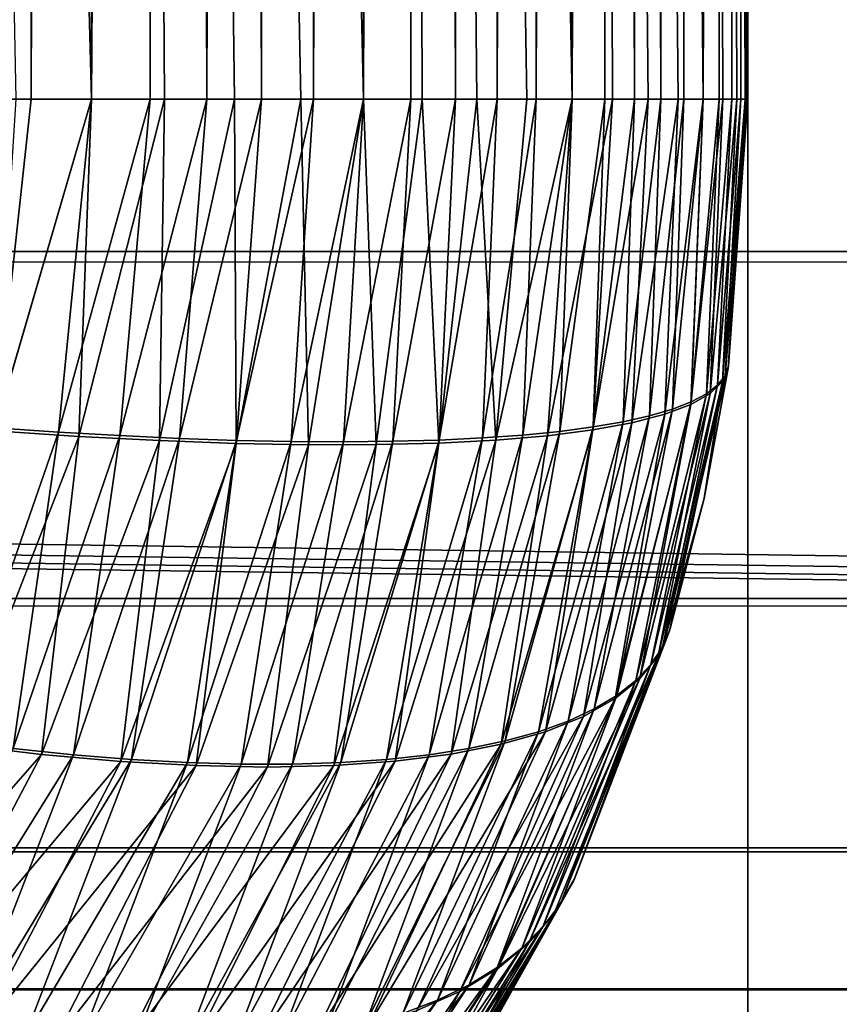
# Model space of a CAD drawing. Header units: inches. Extents: x -17.4 to 17.4, y -0.1 to 14.
# Tile 292 of 327: x 15.3059 to 15.3246, y 0.0838 to 0.1063. Entities that reach past the tile are written whole.
import ezdxf

# ---------------------------------------------------------------- set-up
doc = ezdxf.new("R2010")
doc.units = ezdxf.units.IN
doc.header["$LTSCALE"] = 65.185185
doc.header["$MEASUREMENT"] = 0
for name, color, linetype in [('1', 7, 'CONTINUOUS'), ('144', 7, 'CONTINUOUS'), ('152', 7, 'CONTINUOUS'), ('153', 7, 'CONTINUOUS'), ('156', 7, 'CONTINUOUS'), ('158', 7, 'CONTINUOUS'), ('160', 7, 'CONTINUOUS'), ('190', 7, 'CONTINUOUS'), ('195', 7, 'CONTINUOUS'), ('202', 7, 'CONTINUOUS'), ('205', 7, 'CONTINUOUS'), ('343', 7, 'CONTINUOUS'), ('348', 7, 'CONTINUOUS'), ('350', 7, 'CONTINUOUS'), ('6', 7, 'CONTINUOUS')]:
    doc.layers.add(name, color=color, linetype=linetype)

msp = doc.modelspace()

# ---------------------------------------------------------------- linework, layer by layer
at = {"layer": '1', "color": 7, "linetype": 'CONTINUOUS'}
for points in [[(-16.2925, 0.08353, 13.17265), (-16.2925, 0.22331, 10.505486), (16.2925, 0.22331, 10.505486), (-16.2925, 0.08353, 13.17265)], [(16.2925, 0.08353, 13.17265), (-16.2925, 0.08353, 13.17265), (16.2925, 0.22331, 10.505486), (16.2925, 0.08353, 13.17265)]]:
    msp.add_3dface(points, dxfattribs=at)
at = {"layer": '144', "color": 7, "linetype": 'CONTINUOUS'}
for points in [[(15.3225, 0.4905, 1.3435), (15.3225, 0.3625, 1.3435), (15.3225, 0.1045, 0.936), (15.3225, 0.4905, 1.3435)], [(15.3225, 0.4905, 0.936), (15.3225, 0.4905, 1.3435), (15.3225, 0.1045, 0.936), (15.3225, 0.4905, 0.936)], [(15.3225, 0.3625, 1.3435), (15.3225, 0.3625, 9.464836), (15.3225, 0.1045, 0.936), (15.3225, 0.3625, 1.3435)], [(15.3225, 0.1045, 0.936), (15.3225, 0.3625, 9.464836), (15.3225, 0.1045, 9.464836), (15.3225, 0.1045, 0.936)]]:
    msp.add_3dface(points, dxfattribs=at)
at = {"layer": '152', "color": 7, "linetype": 'CONTINUOUS'}
for points in [[(15.3075, 0.3625, 9.490817), (15.300265, 0.3625, 9.493814), (15.3075, 0.1045, 9.490817), (15.3075, 0.3625, 9.490817)], [(15.3075, 0.1045, 9.490817), (15.300265, 0.3625, 9.493814), (15.305769, 0.1045, 9.491742), (15.3075, 0.1045, 9.490817)], [(15.313713, 0.3625, 9.486049), (15.3075, 0.3625, 9.490817), (15.313713, 0.1045, 9.486049), (15.313713, 0.3625, 9.486049)], [(15.313713, 0.1045, 9.486049), (15.3075, 0.3625, 9.490817), (15.31228, 0.1045, 9.487391), (15.313713, 0.1045, 9.486049)], [(15.31228, 0.1045, 9.487391), (15.3075, 0.3625, 9.490817), (15.310763, 0.1045, 9.488637), (15.31228, 0.1045, 9.487391)], [(15.310763, 0.1045, 9.488637), (15.3075, 0.3625, 9.490817), (15.309167, 0.1045, 9.48978), (15.310763, 0.1045, 9.488637)], [(15.309167, 0.1045, 9.48978), (15.3075, 0.3625, 9.490817), (15.3075, 0.1045, 9.490817), (15.309167, 0.1045, 9.48978)], [(15.318481, 0.3625, 9.479836), (15.313713, 0.3625, 9.486049), (15.318481, 0.1045, 9.479836), (15.318481, 0.3625, 9.479836)], [(15.318481, 0.1045, 9.479836), (15.313713, 0.3625, 9.486049), (15.317444, 0.1045, 9.481503), (15.318481, 0.1045, 9.479836)], [(15.317444, 0.1045, 9.481503), (15.313713, 0.3625, 9.486049), (15.316301, 0.1045, 9.483099), (15.317444, 0.1045, 9.481503)], [(15.316301, 0.1045, 9.483099), (15.313713, 0.3625, 9.486049), (15.315055, 0.1045, 9.484616), (15.316301, 0.1045, 9.483099)], [(15.315055, 0.1045, 9.484616), (15.313713, 0.3625, 9.486049), (15.313713, 0.1045, 9.486049), (15.315055, 0.1045, 9.484616)], [(15.321478, 0.3625, 9.472601), (15.318481, 0.3625, 9.479836), (15.321478, 0.1045, 9.4726), (15.321478, 0.3625, 9.472601)], [(15.321478, 0.1045, 9.4726), (15.318481, 0.3625, 9.479836), (15.320908, 0.1045, 9.474479), (15.321478, 0.1045, 9.4726)], [(15.320908, 0.1045, 9.474479), (15.318481, 0.3625, 9.479836), (15.320216, 0.1045, 9.476316), (15.320908, 0.1045, 9.474479)], [(15.320216, 0.1045, 9.476316), (15.318481, 0.3625, 9.479836), (15.319406, 0.1045, 9.478105), (15.320216, 0.1045, 9.476316)], [(15.319406, 0.1045, 9.478105), (15.318481, 0.3625, 9.479836), (15.318481, 0.1045, 9.479836), (15.319406, 0.1045, 9.478105)], [(15.3225, 0.1045, 9.464836), (15.3225, 0.3625, 9.464836), (15.321478, 0.3625, 9.472601), (15.3225, 0.1045, 9.464836)], [(15.3225, 0.1045, 9.464836), (15.321478, 0.3625, 9.472601), (15.322436, 0.1045, 9.466798), (15.3225, 0.1045, 9.464836)], [(15.322436, 0.1045, 9.466798), (15.321478, 0.3625, 9.472601), (15.322243, 0.1045, 9.468752), (15.322436, 0.1045, 9.466798)], [(15.322243, 0.1045, 9.468752), (15.321478, 0.3625, 9.472601), (15.321924, 0.1045, 9.470689), (15.322243, 0.1045, 9.468752)], [(15.321924, 0.1045, 9.470689), (15.321478, 0.3625, 9.472601), (15.321478, 0.1045, 9.4726), (15.321924, 0.1045, 9.470689)]]:
    msp.add_3dface(points, dxfattribs=at)
at = {"layer": '153', "color": 7, "linetype": 'CONTINUOUS'}
for points in [[(15.3225, 0.1045, 0.936), (15.3225, 0.1045, 9.464836), (15.322048, 0.098355, 9.464707), (15.3225, 0.1045, 0.936)], [(15.322056, 0.09841, 0.936127), (15.3225, 0.1045, 0.936), (15.322048, 0.098355, 9.464707), (15.322056, 0.09841, 0.936127)], [(15.321497, 0.095377, 0.936287), (15.322056, 0.09841, 0.936127), (15.321498, 0.095381, 9.46455), (15.321497, 0.095377, 0.936287)], [(15.321498, 0.095381, 9.46455), (15.322056, 0.09841, 0.936127), (15.322048, 0.098355, 9.464707), (15.321498, 0.095381, 9.46455)], [(15.320705, 0.092351, 9.464323), (15.321497, 0.095377, 0.936287), (15.321498, 0.095381, 9.46455), (15.320705, 0.092351, 9.464323)], [(15.320721, 0.092404, 0.936508), (15.321497, 0.095377, 0.936287), (15.320705, 0.092351, 9.464323), (15.320721, 0.092404, 0.936508)], [(15.31851, 0.086632, 9.463696), (15.318533, 0.086682, 0.937133), (15.320705, 0.092351, 9.464323), (15.31851, 0.086632, 9.463696)], [(15.318533, 0.086682, 0.937133), (15.320721, 0.092404, 0.936508), (15.320705, 0.092351, 9.464323), (15.318533, 0.086682, 0.937133)], [(15.31553, 0.081328, 9.462845), (15.31556, 0.081374, 0.937983), (15.31851, 0.086632, 9.463696), (15.31553, 0.081328, 9.462845)], [(15.31556, 0.081374, 0.937983), (15.318533, 0.086682, 0.937133), (15.31851, 0.086632, 9.463696), (15.31556, 0.081374, 0.937983)]]:
    msp.add_3dface(points, dxfattribs=at)
at = {"layer": '156', "color": 7, "linetype": 'CONTINUOUS'}
for points in [[(15.30612, 0.1045, 0.90927), (15.304702, 0.1045, 0.908594), (15.305769, 0.4905, 0.909094), (15.30612, 0.1045, 0.90927)], [(15.3075, 0.4905, 0.910019), (15.30612, 0.1045, 0.90927), (15.305769, 0.4905, 0.909094), (15.3075, 0.4905, 0.910019)], [(15.3075, 0.1045, 0.910019), (15.30612, 0.1045, 0.90927), (15.3075, 0.4905, 0.910019), (15.3075, 0.1045, 0.910019)], [(15.308839, 0.1045, 0.91084), (15.3075, 0.1045, 0.910019), (15.309167, 0.4905, 0.911056), (15.308839, 0.1045, 0.91084)], [(15.309167, 0.4905, 0.911056), (15.3075, 0.1045, 0.910019), (15.3075, 0.4905, 0.910019), (15.309167, 0.4905, 0.911056)], [(15.310134, 0.1045, 0.91173), (15.308839, 0.1045, 0.91084), (15.309167, 0.4905, 0.911056), (15.310134, 0.1045, 0.91173)], [(15.310763, 0.4905, 0.912199), (15.310134, 0.1045, 0.91173), (15.309167, 0.4905, 0.911056), (15.310763, 0.4905, 0.912199)], [(15.31138, 0.1045, 0.912686), (15.310134, 0.1045, 0.91173), (15.310763, 0.4905, 0.912199), (15.31138, 0.1045, 0.912686)], [(15.31228, 0.4905, 0.913445), (15.31138, 0.1045, 0.912686), (15.310763, 0.4905, 0.912199), (15.31228, 0.4905, 0.913445)], [(15.312574, 0.1045, 0.913706), (15.31138, 0.1045, 0.912686), (15.31228, 0.4905, 0.913445), (15.312574, 0.1045, 0.913706)], [(15.313713, 0.4905, 0.914787), (15.312574, 0.1045, 0.913706), (15.31228, 0.4905, 0.913445), (15.313713, 0.4905, 0.914787)], [(15.313713, 0.1045, 0.914787), (15.312574, 0.1045, 0.913706), (15.313713, 0.4905, 0.914787), (15.313713, 0.1045, 0.914787)], [(15.314794, 0.1045, 0.915926), (15.313713, 0.1045, 0.914787), (15.315055, 0.4905, 0.91622), (15.314794, 0.1045, 0.915926)], [(15.315055, 0.4905, 0.91622), (15.313713, 0.1045, 0.914787), (15.313713, 0.4905, 0.914787), (15.315055, 0.4905, 0.91622)], [(15.315814, 0.1045, 0.91712), (15.314794, 0.1045, 0.915926), (15.315055, 0.4905, 0.91622), (15.315814, 0.1045, 0.91712)], [(15.316301, 0.4905, 0.917737), (15.315814, 0.1045, 0.91712), (15.315055, 0.4905, 0.91622), (15.316301, 0.4905, 0.917737)], [(15.316771, 0.1045, 0.918366), (15.315814, 0.1045, 0.91712), (15.316301, 0.4905, 0.917737), (15.316771, 0.1045, 0.918366)], [(15.317444, 0.4905, 0.919333), (15.316771, 0.1045, 0.918366), (15.316301, 0.4905, 0.917737), (15.317444, 0.4905, 0.919333)], [(15.31766, 0.1045, 0.919661), (15.316771, 0.1045, 0.918366), (15.317444, 0.4905, 0.919333), (15.31766, 0.1045, 0.919661)], [(15.318481, 0.4905, 0.921), (15.31766, 0.1045, 0.919661), (15.317444, 0.4905, 0.919333), (15.318481, 0.4905, 0.921)], [(15.318481, 0.1045, 0.921), (15.31766, 0.1045, 0.919661), (15.318481, 0.4905, 0.921), (15.318481, 0.1045, 0.921)], [(15.31923, 0.1045, 0.92238), (15.318481, 0.1045, 0.921), (15.319406, 0.4905, 0.922731), (15.31923, 0.1045, 0.92238)], [(15.319406, 0.4905, 0.922731), (15.318481, 0.1045, 0.921), (15.318481, 0.4905, 0.921), (15.319406, 0.4905, 0.922731)], [(15.319906, 0.1045, 0.923798), (15.31923, 0.1045, 0.92238), (15.319406, 0.4905, 0.922731), (15.319906, 0.1045, 0.923798)], [(15.320216, 0.4905, 0.92452), (15.319906, 0.1045, 0.923798), (15.319406, 0.4905, 0.922731), (15.320216, 0.4905, 0.92452)], [(15.320507, 0.1045, 0.925249), (15.319906, 0.1045, 0.923798), (15.320216, 0.4905, 0.92452), (15.320507, 0.1045, 0.925249)], [(15.320908, 0.4905, 0.926357), (15.320507, 0.1045, 0.925249), (15.320216, 0.4905, 0.92452), (15.320908, 0.4905, 0.926357)], [(15.321032, 0.1045, 0.92673), (15.320507, 0.1045, 0.925249), (15.320908, 0.4905, 0.926357), (15.321032, 0.1045, 0.92673)], [(15.321478, 0.4905, 0.928235), (15.321032, 0.1045, 0.92673), (15.320908, 0.4905, 0.926357), (15.321478, 0.4905, 0.928235)], [(15.321478, 0.1045, 0.928235), (15.321032, 0.1045, 0.92673), (15.321478, 0.4905, 0.928235), (15.321478, 0.1045, 0.928235)], [(15.321844, 0.1045, 0.929763), (15.321478, 0.1045, 0.928235), (15.321924, 0.4905, 0.930147), (15.321844, 0.1045, 0.929763)], [(15.321924, 0.4905, 0.930147), (15.321478, 0.1045, 0.928235), (15.321478, 0.4905, 0.928235), (15.321924, 0.4905, 0.930147)], [(15.322131, 0.1045, 0.931307), (15.321844, 0.1045, 0.929763), (15.321924, 0.4905, 0.930147), (15.322131, 0.1045, 0.931307)], [(15.322243, 0.4905, 0.932084), (15.322131, 0.1045, 0.931307), (15.321924, 0.4905, 0.930147), (15.322243, 0.4905, 0.932084)], [(15.322336, 0.1045, 0.932864), (15.322131, 0.1045, 0.931307), (15.322243, 0.4905, 0.932084), (15.322336, 0.1045, 0.932864)], [(15.322436, 0.4905, 0.934038), (15.322336, 0.1045, 0.932864), (15.322243, 0.4905, 0.932084), (15.322436, 0.4905, 0.934038)], [(15.322459, 0.1045, 0.93443), (15.322336, 0.1045, 0.932864), (15.322436, 0.4905, 0.934038), (15.322459, 0.1045, 0.93443)], [(15.3225, 0.4905, 0.936), (15.322459, 0.1045, 0.93443), (15.322436, 0.4905, 0.934038), (15.3225, 0.4905, 0.936)], [(15.3225, 0.4905, 0.936), (15.3225, 0.1045, 0.936), (15.322459, 0.1045, 0.93443), (15.3225, 0.4905, 0.936)]]:
    msp.add_3dface(points, dxfattribs=at)
at = {"layer": '158', "color": 7, "linetype": 'CONTINUOUS'}
for points in [[(15.304702, 0.1045, 0.908594), (15.30612, 0.1045, 0.90927), (15.305292, 0.096989, 0.909673), (15.304702, 0.1045, 0.908594)], [(15.30612, 0.1045, 0.90927), (15.3075, 0.1045, 0.910019), (15.305292, 0.096989, 0.909673), (15.30612, 0.1045, 0.90927)], [(15.3075, 0.1045, 0.910019), (15.306741, 0.096891, 0.910454), (15.305292, 0.096989, 0.909673), (15.3075, 0.1045, 0.910019)], [(15.3075, 0.1045, 0.910019), (15.308839, 0.1045, 0.91084), (15.306741, 0.096891, 0.910454), (15.3075, 0.1045, 0.910019)], [(15.308839, 0.1045, 0.91084), (15.308147, 0.096811, 0.911312), (15.306741, 0.096891, 0.910454), (15.308839, 0.1045, 0.91084)], [(15.308839, 0.1045, 0.91084), (15.310134, 0.1045, 0.91173), (15.308147, 0.096811, 0.911312), (15.308839, 0.1045, 0.91084)], [(15.310134, 0.1045, 0.91173), (15.309505, 0.096748, 0.912245), (15.308147, 0.096811, 0.911312), (15.310134, 0.1045, 0.91173)], [(15.310134, 0.1045, 0.91173), (15.31138, 0.1045, 0.912686), (15.309505, 0.096748, 0.912245), (15.310134, 0.1045, 0.91173)], [(15.31138, 0.1045, 0.912686), (15.310812, 0.096704, 0.91325), (15.309505, 0.096748, 0.912245), (15.31138, 0.1045, 0.912686)], [(15.31138, 0.1045, 0.912686), (15.312574, 0.1045, 0.913706), (15.310812, 0.096704, 0.91325), (15.31138, 0.1045, 0.912686)], [(15.312574, 0.1045, 0.913706), (15.312063, 0.096678, 0.914325), (15.310812, 0.096704, 0.91325), (15.312574, 0.1045, 0.913706)], [(15.312574, 0.1045, 0.913706), (15.313713, 0.1045, 0.914787), (15.312063, 0.096678, 0.914325), (15.312574, 0.1045, 0.913706)], [(15.313713, 0.1045, 0.914787), (15.313254, 0.096671, 0.915465), (15.312063, 0.096678, 0.914325), (15.313713, 0.1045, 0.914787)], [(15.313713, 0.1045, 0.914787), (15.314794, 0.1045, 0.915926), (15.313254, 0.096671, 0.915465), (15.313713, 0.1045, 0.914787)], [(15.314794, 0.1045, 0.915926), (15.314382, 0.096682, 0.916668), (15.313254, 0.096671, 0.915465), (15.314794, 0.1045, 0.915926)], [(15.314794, 0.1045, 0.915926), (15.315814, 0.1045, 0.91712), (15.314382, 0.096682, 0.916668), (15.314794, 0.1045, 0.915926)], [(15.315814, 0.1045, 0.91712), (15.315444, 0.096711, 0.91793), (15.314382, 0.096682, 0.916668), (15.315814, 0.1045, 0.91712)], [(15.315814, 0.1045, 0.91712), (15.316771, 0.1045, 0.918366), (15.315444, 0.096711, 0.91793), (15.315814, 0.1045, 0.91712)], [(15.316771, 0.1045, 0.918366), (15.316436, 0.096759, 0.919246), (15.315444, 0.096711, 0.91793), (15.316771, 0.1045, 0.918366)], [(15.316771, 0.1045, 0.918366), (15.31766, 0.1045, 0.919661), (15.316436, 0.096759, 0.919246), (15.316771, 0.1045, 0.918366)], [(15.31766, 0.1045, 0.919661), (15.317355, 0.096824, 0.920614), (15.316436, 0.096759, 0.919246), (15.31766, 0.1045, 0.919661)], [(15.31766, 0.1045, 0.919661), (15.318481, 0.1045, 0.921), (15.317355, 0.096824, 0.920614), (15.31766, 0.1045, 0.919661)], [(15.318481, 0.1045, 0.921), (15.318199, 0.096908, 0.922028), (15.317355, 0.096824, 0.920614), (15.318481, 0.1045, 0.921)], [(15.318481, 0.1045, 0.921), (15.31923, 0.1045, 0.92238), (15.318199, 0.096908, 0.922028), (15.318481, 0.1045, 0.921)], [(15.31923, 0.1045, 0.92238), (15.318965, 0.097009, 0.923485), (15.318199, 0.096908, 0.922028), (15.31923, 0.1045, 0.92238)], [(15.31923, 0.1045, 0.92238), (15.319906, 0.1045, 0.923798), (15.318965, 0.097009, 0.923485), (15.31923, 0.1045, 0.92238)], [(15.319906, 0.1045, 0.923798), (15.31965, 0.097128, 0.924981), (15.318965, 0.097009, 0.923485), (15.319906, 0.1045, 0.923798)], [(15.319906, 0.1045, 0.923798), (15.320507, 0.1045, 0.925249), (15.31965, 0.097128, 0.924981), (15.319906, 0.1045, 0.923798)], [(15.320507, 0.1045, 0.925249), (15.320253, 0.097264, 0.92651), (15.31965, 0.097128, 0.924981), (15.320507, 0.1045, 0.925249)], [(15.320507, 0.1045, 0.925249), (15.321032, 0.1045, 0.92673), (15.320253, 0.097264, 0.92651), (15.320507, 0.1045, 0.925249)], [(15.321032, 0.1045, 0.92673), (15.320772, 0.097416, 0.928068), (15.320253, 0.097264, 0.92651), (15.321032, 0.1045, 0.92673)], [(15.321032, 0.1045, 0.92673), (15.321478, 0.1045, 0.928235), (15.320772, 0.097416, 0.928068), (15.321032, 0.1045, 0.92673)], [(15.321478, 0.1045, 0.928235), (15.321205, 0.097585, 0.92965), (15.320772, 0.097416, 0.928068), (15.321478, 0.1045, 0.928235)], [(15.321478, 0.1045, 0.928235), (15.321844, 0.1045, 0.929763), (15.321205, 0.097585, 0.92965), (15.321478, 0.1045, 0.928235)], [(15.321844, 0.1045, 0.929763), (15.321551, 0.097769, 0.931252), (15.321205, 0.097585, 0.92965), (15.321844, 0.1045, 0.929763)], [(15.321844, 0.1045, 0.929763), (15.322131, 0.1045, 0.931307), (15.321551, 0.097769, 0.931252), (15.321844, 0.1045, 0.929763)], [(15.322131, 0.1045, 0.931307), (15.321808, 0.097968, 0.932869), (15.321551, 0.097769, 0.931252), (15.322131, 0.1045, 0.931307)], [(15.322131, 0.1045, 0.931307), (15.322336, 0.1045, 0.932864), (15.321808, 0.097968, 0.932869), (15.322131, 0.1045, 0.931307)], [(15.322336, 0.1045, 0.932864), (15.321977, 0.098182, 0.934495), (15.321808, 0.097968, 0.932869), (15.322336, 0.1045, 0.932864)], [(15.3225, 0.1045, 0.936), (15.322056, 0.09841, 0.936127), (15.321977, 0.098182, 0.934495), (15.3225, 0.1045, 0.936)], [(15.322459, 0.1045, 0.93443), (15.3225, 0.1045, 0.936), (15.321977, 0.098182, 0.934495), (15.322459, 0.1045, 0.93443)], [(15.322336, 0.1045, 0.932864), (15.322459, 0.1045, 0.93443), (15.321977, 0.098182, 0.934495), (15.322336, 0.1045, 0.932864)], [(15.322056, 0.09841, 0.936127), (15.321497, 0.095377, 0.936287), (15.320545, 0.091978, 0.934921), (15.322056, 0.09841, 0.936127)], [(15.322056, 0.09841, 0.936127), (15.320545, 0.091978, 0.934921), (15.321977, 0.098182, 0.934495), (15.322056, 0.09841, 0.936127)], [(15.321977, 0.098182, 0.934495), (15.320545, 0.091978, 0.934921), (15.321808, 0.097968, 0.932869), (15.321977, 0.098182, 0.934495)], [(15.320545, 0.091978, 0.934921), (15.320283, 0.09158, 0.933338), (15.321808, 0.097968, 0.932869), (15.320545, 0.091978, 0.934921)], [(15.321808, 0.097968, 0.932869), (15.320283, 0.09158, 0.933338), (15.321551, 0.097769, 0.931252), (15.321808, 0.097968, 0.932869)], [(15.320283, 0.09158, 0.933338), (15.319935, 0.091212, 0.931765), (15.321551, 0.097769, 0.931252), (15.320283, 0.09158, 0.933338)], [(15.321551, 0.097769, 0.931252), (15.319935, 0.091212, 0.931765), (15.321205, 0.097585, 0.92965), (15.321551, 0.097769, 0.931252)], [(15.319935, 0.091212, 0.931765), (15.319502, 0.090873, 0.930206), (15.321205, 0.097585, 0.92965), (15.319935, 0.091212, 0.931765)], [(15.321205, 0.097585, 0.92965), (15.319502, 0.090873, 0.930206), (15.320772, 0.097416, 0.928068), (15.321205, 0.097585, 0.92965)], [(15.318986, 0.090565, 0.928666), (15.318388, 0.090289, 0.927151), (15.320253, 0.097264, 0.92651), (15.318986, 0.090565, 0.928666)], [(15.320253, 0.097264, 0.92651), (15.318388, 0.090289, 0.927151), (15.31965, 0.097128, 0.924981), (15.320253, 0.097264, 0.92651)], [(15.319502, 0.090873, 0.930206), (15.318986, 0.090565, 0.928666), (15.320772, 0.097416, 0.928068), (15.319502, 0.090873, 0.930206)], [(15.320772, 0.097416, 0.928068), (15.318986, 0.090565, 0.928666), (15.320253, 0.097264, 0.92651), (15.320772, 0.097416, 0.928068)], [(15.306741, 0.096891, 0.910454), (15.304292, 0.089836, 0.911547), (15.305292, 0.096989, 0.909673), (15.306741, 0.096891, 0.910454)], [(15.31771, 0.090046, 0.925663), (15.316953, 0.089836, 0.924209), (15.318965, 0.097009, 0.923485), (15.31771, 0.090046, 0.925663)], [(15.318965, 0.097009, 0.923485), (15.316953, 0.089836, 0.924209), (15.318199, 0.096908, 0.922028), (15.318965, 0.097009, 0.923485)], [(15.318388, 0.090289, 0.927151), (15.31771, 0.090046, 0.925663), (15.31965, 0.097128, 0.924981), (15.318388, 0.090289, 0.927151)], [(15.31965, 0.097128, 0.924981), (15.31771, 0.090046, 0.925663), (15.318965, 0.097009, 0.923485), (15.31965, 0.097128, 0.924981)], [(15.305709, 0.08966, 0.912379), (15.304292, 0.089836, 0.911547), (15.306741, 0.096891, 0.910454), (15.305709, 0.08966, 0.912379)], [(15.308147, 0.096811, 0.911312), (15.305709, 0.08966, 0.912379), (15.306741, 0.096891, 0.910454), (15.308147, 0.096811, 0.911312)], [(15.307085, 0.089518, 0.913284), (15.305709, 0.08966, 0.912379), (15.308147, 0.096811, 0.911312), (15.307085, 0.089518, 0.913284)], [(15.309505, 0.096748, 0.912245), (15.307085, 0.089518, 0.913284), (15.308147, 0.096811, 0.911312), (15.309505, 0.096748, 0.912245)], [(15.315216, 0.089518, 0.921416), (15.31424, 0.089412, 0.920086), (15.316436, 0.096759, 0.919246), (15.315216, 0.089518, 0.921416)], [(15.316436, 0.096759, 0.919246), (15.31424, 0.089412, 0.920086), (15.315444, 0.096711, 0.91793), (15.316436, 0.096759, 0.919246)], [(15.316121, 0.08966, 0.922791), (15.315216, 0.089518, 0.921416), (15.317355, 0.096824, 0.920614), (15.316121, 0.08966, 0.922791)], [(15.317355, 0.096824, 0.920614), (15.315216, 0.089518, 0.921416), (15.316436, 0.096759, 0.919246), (15.317355, 0.096824, 0.920614)], [(15.316953, 0.089836, 0.924209), (15.316121, 0.08966, 0.922791), (15.318199, 0.096908, 0.922028), (15.316953, 0.089836, 0.924209)], [(15.318199, 0.096908, 0.922028), (15.316121, 0.08966, 0.922791), (15.317355, 0.096824, 0.920614), (15.318199, 0.096908, 0.922028)], [(15.308414, 0.089412, 0.91426), (15.307085, 0.089518, 0.913284), (15.309505, 0.096748, 0.912245), (15.308414, 0.089412, 0.91426)], [(15.310812, 0.096704, 0.91325), (15.308414, 0.089412, 0.91426), (15.309505, 0.096748, 0.912245), (15.310812, 0.096704, 0.91325)], [(15.309694, 0.089341, 0.915304), (15.308414, 0.089412, 0.91426), (15.310812, 0.096704, 0.91325), (15.309694, 0.089341, 0.915304)], [(15.312063, 0.096678, 0.914325), (15.309694, 0.089341, 0.915304), (15.310812, 0.096704, 0.91325), (15.312063, 0.096678, 0.914325)], [(15.31092, 0.089305, 0.916411), (15.309694, 0.089341, 0.915304), (15.312063, 0.096678, 0.914325), (15.31092, 0.089305, 0.916411)], [(15.313254, 0.096671, 0.915465), (15.31092, 0.089305, 0.916411), (15.312063, 0.096678, 0.914325), (15.313254, 0.096671, 0.915465)], [(15.312089, 0.089305, 0.91758), (15.31092, 0.089305, 0.916411), (15.313254, 0.096671, 0.915465), (15.312089, 0.089305, 0.91758)], [(15.313197, 0.089341, 0.918806), (15.312089, 0.089305, 0.91758), (15.314382, 0.096682, 0.916668), (15.313197, 0.089341, 0.918806)], [(15.314382, 0.096682, 0.916668), (15.312089, 0.089305, 0.91758), (15.313254, 0.096671, 0.915465), (15.314382, 0.096682, 0.916668)], [(15.31424, 0.089412, 0.920086), (15.313197, 0.089341, 0.918806), (15.315444, 0.096711, 0.91793), (15.31424, 0.089412, 0.920086)], [(15.315444, 0.096711, 0.91793), (15.313197, 0.089341, 0.918806), (15.314382, 0.096682, 0.916668), (15.315444, 0.096711, 0.91793)], [(15.321497, 0.095377, 0.936287), (15.320721, 0.092404, 0.936508), (15.320545, 0.091978, 0.934921), (15.321497, 0.095377, 0.936287)], [(15.320721, 0.092404, 0.936508), (15.318533, 0.086682, 0.937133), (15.318215, 0.086112, 0.935599), (15.320721, 0.092404, 0.936508)], [(15.320721, 0.092404, 0.936508), (15.318215, 0.086112, 0.935599), (15.320545, 0.091978, 0.934921), (15.320721, 0.092404, 0.936508)], [(15.320545, 0.091978, 0.934921), (15.318215, 0.086112, 0.935599), (15.320283, 0.09158, 0.933338), (15.320545, 0.091978, 0.934921)], [(15.318215, 0.086112, 0.935599), (15.317814, 0.085583, 0.934069), (15.320283, 0.09158, 0.933338), (15.318215, 0.086112, 0.935599)], [(15.320283, 0.09158, 0.933338), (15.317814, 0.085583, 0.934069), (15.319935, 0.091212, 0.931765), (15.320283, 0.09158, 0.933338)], [(15.317814, 0.085583, 0.934069), (15.317331, 0.085097, 0.932549), (15.319935, 0.091212, 0.931765), (15.317814, 0.085583, 0.934069)], [(15.319935, 0.091212, 0.931765), (15.317331, 0.085097, 0.932549), (15.319502, 0.090873, 0.930206), (15.319935, 0.091212, 0.931765)], [(15.317331, 0.085097, 0.932549), (15.316768, 0.084655, 0.931043), (15.319502, 0.090873, 0.930206), (15.317331, 0.085097, 0.932549)], [(15.319502, 0.090873, 0.930206), (15.316768, 0.084655, 0.931043), (15.318986, 0.090565, 0.928666), (15.319502, 0.090873, 0.930206)], [(15.316768, 0.084655, 0.931043), (15.316126, 0.084259, 0.929556), (15.318986, 0.090565, 0.928666), (15.316768, 0.084655, 0.931043)], [(15.318986, 0.090565, 0.928666), (15.316126, 0.084259, 0.929556), (15.318388, 0.090289, 0.927151), (15.318986, 0.090565, 0.928666)], [(15.316126, 0.084259, 0.929556), (15.315408, 0.083909, 0.928092), (15.318388, 0.090289, 0.927151), (15.316126, 0.084259, 0.929556)], [(15.318388, 0.090289, 0.927151), (15.315408, 0.083909, 0.928092), (15.31771, 0.090046, 0.925663), (15.318388, 0.090289, 0.927151)], [(15.315408, 0.083909, 0.928092), (15.314616, 0.083608, 0.926656), (15.31771, 0.090046, 0.925663), (15.315408, 0.083909, 0.928092)], [(15.31771, 0.090046, 0.925663), (15.314616, 0.083608, 0.926656), (15.316953, 0.089836, 0.924209), (15.31771, 0.090046, 0.925663)], [(15.314616, 0.083608, 0.926656), (15.313752, 0.083355, 0.925252), (15.316953, 0.089836, 0.924209), (15.314616, 0.083608, 0.926656)], [(15.316953, 0.089836, 0.924209), (15.313752, 0.083355, 0.925252), (15.316121, 0.08966, 0.922791), (15.316953, 0.089836, 0.924209)], [(15.307085, 0.089518, 0.913284), (15.303249, 0.083355, 0.914749), (15.305709, 0.08966, 0.912379), (15.307085, 0.089518, 0.913284)], [(15.313752, 0.083355, 0.925252), (15.312819, 0.083152, 0.923885), (15.316121, 0.08966, 0.922791), (15.313752, 0.083355, 0.925252)], [(15.316121, 0.08966, 0.922791), (15.312819, 0.083152, 0.923885), (15.315216, 0.089518, 0.921416), (15.316121, 0.08966, 0.922791)], [(15.304616, 0.083152, 0.915682), (15.303249, 0.083355, 0.914749), (15.307085, 0.089518, 0.913284), (15.304616, 0.083152, 0.915682)], [(15.308414, 0.089412, 0.91426), (15.304616, 0.083152, 0.915682), (15.307085, 0.089518, 0.913284), (15.308414, 0.089412, 0.91426)], [(15.305942, 0.082999, 0.916682), (15.304616, 0.083152, 0.915682), (15.308414, 0.089412, 0.91426), (15.305942, 0.082999, 0.916682)], [(15.309694, 0.089341, 0.915304), (15.305942, 0.082999, 0.916682), (15.308414, 0.089412, 0.91426), (15.309694, 0.089341, 0.915304)], [(15.307223, 0.082897, 0.917745), (15.305942, 0.082999, 0.916682), (15.309694, 0.089341, 0.915304), (15.307223, 0.082897, 0.917745)], [(15.31092, 0.089305, 0.916411), (15.307223, 0.082897, 0.917745), (15.309694, 0.089341, 0.915304), (15.31092, 0.089305, 0.916411)], [(15.310756, 0.082897, 0.921279), (15.309634, 0.082846, 0.920047), (15.313197, 0.089341, 0.918806), (15.310756, 0.082897, 0.921279)], [(15.313197, 0.089341, 0.918806), (15.309634, 0.082846, 0.920047), (15.312089, 0.089305, 0.91758), (15.313197, 0.089341, 0.918806)], [(15.311819, 0.082999, 0.922559), (15.310756, 0.082897, 0.921279), (15.31424, 0.089412, 0.920086), (15.311819, 0.082999, 0.922559)], [(15.31424, 0.089412, 0.920086), (15.310756, 0.082897, 0.921279), (15.313197, 0.089341, 0.918806), (15.31424, 0.089412, 0.920086)], [(15.312819, 0.083152, 0.923885), (15.311819, 0.082999, 0.922559), (15.315216, 0.089518, 0.921416), (15.312819, 0.083152, 0.923885)], [(15.315216, 0.089518, 0.921416), (15.311819, 0.082999, 0.922559), (15.31424, 0.089412, 0.920086), (15.315216, 0.089518, 0.921416)], [(15.308455, 0.082846, 0.918867), (15.307223, 0.082897, 0.917745), (15.31092, 0.089305, 0.916411), (15.308455, 0.082846, 0.918867)], [(15.309634, 0.082846, 0.920047), (15.308455, 0.082846, 0.918867), (15.312089, 0.089305, 0.91758), (15.309634, 0.082846, 0.920047)], [(15.312089, 0.089305, 0.91758), (15.308455, 0.082846, 0.918867), (15.31092, 0.089305, 0.916411), (15.312089, 0.089305, 0.91758)], [(15.318533, 0.086682, 0.937133), (15.315084, 0.080734, 0.936542), (15.318215, 0.086112, 0.935599), (15.318533, 0.086682, 0.937133)], [(15.318533, 0.086682, 0.937133), (15.31556, 0.081374, 0.937983), (15.315084, 0.080734, 0.936542), (15.318533, 0.086682, 0.937133)], [(15.315084, 0.080734, 0.936542), (15.314535, 0.080148, 0.935104), (15.318215, 0.086112, 0.935599), (15.315084, 0.080734, 0.936542)], [(15.318215, 0.086112, 0.935599), (15.314535, 0.080148, 0.935104), (15.317814, 0.085583, 0.934069), (15.318215, 0.086112, 0.935599)], [(15.314535, 0.080148, 0.935104), (15.313914, 0.079616, 0.933676), (15.317814, 0.085583, 0.934069), (15.314535, 0.080148, 0.935104)], [(15.317814, 0.085583, 0.934069), (15.313914, 0.079616, 0.933676), (15.317331, 0.085097, 0.932549), (15.317814, 0.085583, 0.934069)], [(15.313914, 0.079616, 0.933676), (15.313222, 0.079138, 0.93226), (15.317331, 0.085097, 0.932549), (15.313914, 0.079616, 0.933676)], [(15.317331, 0.085097, 0.932549), (15.313222, 0.079138, 0.93226), (15.316768, 0.084655, 0.931043), (15.317331, 0.085097, 0.932549)], [(15.313222, 0.079138, 0.93226), (15.312462, 0.078717, 0.930862), (15.316768, 0.084655, 0.931043), (15.313222, 0.079138, 0.93226)], [(15.316768, 0.084655, 0.931043), (15.312462, 0.078717, 0.930862), (15.316126, 0.084259, 0.929556), (15.316768, 0.084655, 0.931043)], [(15.312462, 0.078717, 0.930862), (15.311636, 0.078353, 0.929485), (15.316126, 0.084259, 0.929556), (15.312462, 0.078717, 0.930862)], [(15.316126, 0.084259, 0.929556), (15.311636, 0.078353, 0.929485), (15.315408, 0.083909, 0.928092), (15.316126, 0.084259, 0.929556)], [(15.311636, 0.078353, 0.929485), (15.310746, 0.078049, 0.928134), (15.315408, 0.083909, 0.928092), (15.311636, 0.078353, 0.929485)], [(15.315408, 0.083909, 0.928092), (15.310746, 0.078049, 0.928134), (15.314616, 0.083608, 0.926656), (15.315408, 0.083909, 0.928092)]]:
    msp.add_3dface(points, dxfattribs=at)
at = {"layer": '160', "color": 7, "linetype": 'CONTINUOUS'}
for points in [[(15.3075, 0.1045, 9.490817), (15.305769, 0.1045, 9.491742), (15.305282, 0.096922, 9.491153), (15.3075, 0.1045, 9.490817)], [(15.3075, 0.1045, 9.490817), (15.305282, 0.096922, 9.491153), (15.307205, 0.096794, 9.490095), (15.3075, 0.1045, 9.490817)], [(15.309167, 0.1045, 9.48978), (15.3075, 0.1045, 9.490817), (15.307205, 0.096794, 9.490095), (15.309167, 0.1045, 9.48978)], [(15.309167, 0.1045, 9.48978), (15.307205, 0.096794, 9.490095), (15.309048, 0.096699, 9.488901), (15.309167, 0.1045, 9.48978)], [(15.310763, 0.1045, 9.488637), (15.309167, 0.1045, 9.48978), (15.309048, 0.096699, 9.488901), (15.310763, 0.1045, 9.488637)], [(15.310763, 0.1045, 9.488637), (15.309048, 0.096699, 9.488901), (15.310801, 0.096635, 9.487576), (15.310763, 0.1045, 9.488637)], [(15.31228, 0.1045, 9.487391), (15.310763, 0.1045, 9.488637), (15.310801, 0.096635, 9.487576), (15.31228, 0.1045, 9.487391)], [(15.31228, 0.1045, 9.487391), (15.310801, 0.096635, 9.487576), (15.312455, 0.096604, 9.486129), (15.31228, 0.1045, 9.487391)], [(15.313713, 0.1045, 9.486049), (15.31228, 0.1045, 9.487391), (15.312455, 0.096604, 9.486129), (15.313713, 0.1045, 9.486049)], [(15.313713, 0.1045, 9.486049), (15.312455, 0.096604, 9.486129), (15.314002, 0.096607, 9.484567), (15.313713, 0.1045, 9.486049)], [(15.315055, 0.1045, 9.484616), (15.313713, 0.1045, 9.486049), (15.314002, 0.096607, 9.484567), (15.315055, 0.1045, 9.484616)], [(15.315055, 0.1045, 9.484616), (15.314002, 0.096607, 9.484567), (15.315433, 0.096642, 9.482898), (15.315055, 0.1045, 9.484616)], [(15.316301, 0.1045, 9.483099), (15.315055, 0.1045, 9.484616), (15.315433, 0.096642, 9.482898), (15.316301, 0.1045, 9.483099)], [(15.316301, 0.1045, 9.483099), (15.315433, 0.096642, 9.482898), (15.316739, 0.09671, 9.481131), (15.316301, 0.1045, 9.483099)], [(15.317444, 0.1045, 9.481503), (15.316301, 0.1045, 9.483099), (15.316739, 0.09671, 9.481131), (15.317444, 0.1045, 9.481503)], [(15.318481, 0.1045, 9.479836), (15.317444, 0.1045, 9.481503), (15.316739, 0.09671, 9.481131), (15.318481, 0.1045, 9.479836)], [(15.318481, 0.1045, 9.479836), (15.316739, 0.09671, 9.481131), (15.317915, 0.09681, 9.479277), (15.318481, 0.1045, 9.479836)], [(15.319406, 0.1045, 9.478105), (15.318481, 0.1045, 9.479836), (15.317915, 0.09681, 9.479277), (15.319406, 0.1045, 9.478105)], [(15.319406, 0.1045, 9.478105), (15.317915, 0.09681, 9.479277), (15.318954, 0.096943, 9.477344), (15.319406, 0.1045, 9.478105)], [(15.320216, 0.1045, 9.476316), (15.319406, 0.1045, 9.478105), (15.318954, 0.096943, 9.477344), (15.320216, 0.1045, 9.476316)], [(15.320216, 0.1045, 9.476316), (15.318954, 0.096943, 9.477344), (15.31985, 0.097106, 9.475343), (15.320216, 0.1045, 9.476316)], [(15.320908, 0.1045, 9.474479), (15.320216, 0.1045, 9.476316), (15.31985, 0.097106, 9.475343), (15.320908, 0.1045, 9.474479)], [(15.320908, 0.1045, 9.474479), (15.31985, 0.097106, 9.475343), (15.320598, 0.0973, 9.473285), (15.320908, 0.1045, 9.474479)], [(15.321478, 0.1045, 9.4726), (15.320908, 0.1045, 9.474479), (15.320598, 0.0973, 9.473285), (15.321478, 0.1045, 9.4726)], [(15.321478, 0.1045, 9.4726), (15.320598, 0.0973, 9.473285), (15.321195, 0.097523, 9.471181), (15.321478, 0.1045, 9.4726)], [(15.321924, 0.1045, 9.470689), (15.321478, 0.1045, 9.4726), (15.321195, 0.097523, 9.471181), (15.321924, 0.1045, 9.470689)], [(15.321924, 0.1045, 9.470689), (15.321195, 0.097523, 9.471181), (15.321637, 0.097774, 9.469042), (15.321924, 0.1045, 9.470689)], [(15.322243, 0.1045, 9.468752), (15.321924, 0.1045, 9.470689), (15.321637, 0.097774, 9.469042), (15.322243, 0.1045, 9.468752)], [(15.322243, 0.1045, 9.468752), (15.321637, 0.097774, 9.469042), (15.321922, 0.098051, 9.46688), (15.322243, 0.1045, 9.468752)], [(15.322436, 0.1045, 9.466798), (15.322243, 0.1045, 9.468752), (15.321922, 0.098051, 9.46688), (15.322436, 0.1045, 9.466798)], [(15.322048, 0.098355, 9.464707), (15.322436, 0.1045, 9.466798), (15.321922, 0.098051, 9.46688), (15.322048, 0.098355, 9.464707)], [(15.3225, 0.1045, 9.464836), (15.322436, 0.1045, 9.466798), (15.322048, 0.098355, 9.464707), (15.3225, 0.1045, 9.464836)], [(15.321498, 0.095381, 9.46455), (15.322048, 0.098355, 9.464707), (15.321922, 0.098051, 9.46688), (15.321498, 0.095381, 9.46455)], [(15.320446, 0.091782, 9.46646), (15.320705, 0.092351, 9.464323), (15.321922, 0.098051, 9.46688), (15.320446, 0.091782, 9.46646)], [(15.321637, 0.097774, 9.469042), (15.320446, 0.091782, 9.46646), (15.321922, 0.098051, 9.46688), (15.321637, 0.097774, 9.469042)], [(15.320705, 0.092351, 9.464323), (15.321498, 0.095381, 9.46455), (15.321922, 0.098051, 9.46688), (15.320705, 0.092351, 9.464323)], [(15.320031, 0.091265, 9.468586), (15.320446, 0.091782, 9.46646), (15.321637, 0.097774, 9.469042), (15.320031, 0.091265, 9.468586)], [(15.321195, 0.097523, 9.471181), (15.320031, 0.091265, 9.468586), (15.321637, 0.097774, 9.469042), (15.321195, 0.097523, 9.471181)], [(15.319462, 0.090801, 9.470688), (15.320031, 0.091265, 9.468586), (15.321195, 0.097523, 9.471181), (15.319462, 0.090801, 9.470688)], [(15.320598, 0.0973, 9.473285), (15.319462, 0.090801, 9.470688), (15.321195, 0.097523, 9.471181), (15.320598, 0.0973, 9.473285)], [(15.318741, 0.090394, 9.472755), (15.319462, 0.090801, 9.470688), (15.320598, 0.0973, 9.473285), (15.318741, 0.090394, 9.472755)], [(15.31985, 0.097106, 9.475343), (15.318741, 0.090394, 9.472755), (15.320598, 0.0973, 9.473285), (15.31985, 0.097106, 9.475343)], [(15.317874, 0.090046, 9.474776), (15.318741, 0.090394, 9.472755), (15.31985, 0.097106, 9.475343), (15.317874, 0.090046, 9.474776)], [(15.318954, 0.096943, 9.477344), (15.317874, 0.090046, 9.474776), (15.31985, 0.097106, 9.475343), (15.318954, 0.096943, 9.477344)], [(15.305282, 0.096922, 9.491153), (15.304462, 0.08975, 9.489166), (15.307205, 0.096794, 9.490095), (15.305282, 0.096922, 9.491153)], [(15.304462, 0.08975, 9.489166), (15.306354, 0.089526, 9.488014), (15.307205, 0.096794, 9.490095), (15.304462, 0.08975, 9.489166)], [(15.307205, 0.096794, 9.490095), (15.306354, 0.089526, 9.488014), (15.309048, 0.096699, 9.488901), (15.307205, 0.096794, 9.490095)], [(15.315715, 0.089532, 9.478634), (15.316863, 0.089758, 9.476739), (15.317915, 0.09681, 9.479277), (15.315715, 0.089532, 9.478634)], [(15.316739, 0.09671, 9.481131), (15.315715, 0.089532, 9.478634), (15.317915, 0.09681, 9.479277), (15.316739, 0.09671, 9.481131)], [(15.316863, 0.089758, 9.476739), (15.317874, 0.090046, 9.474776), (15.318954, 0.096943, 9.477344), (15.316863, 0.089758, 9.476739)], [(15.317915, 0.09681, 9.479277), (15.316863, 0.089758, 9.476739), (15.318954, 0.096943, 9.477344), (15.317915, 0.09681, 9.479277)], [(15.306354, 0.089526, 9.488014), (15.308167, 0.089366, 9.486732), (15.309048, 0.096699, 9.488901), (15.306354, 0.089526, 9.488014)], [(15.309048, 0.096699, 9.488901), (15.308167, 0.089366, 9.486732), (15.310801, 0.096635, 9.487576), (15.309048, 0.096699, 9.488901)], [(15.308167, 0.089366, 9.486732), (15.309892, 0.08927, 9.485326), (15.310801, 0.096635, 9.487576), (15.308167, 0.089366, 9.486732)], [(15.310801, 0.096635, 9.487576), (15.309892, 0.08927, 9.485326), (15.312455, 0.096604, 9.486129), (15.310801, 0.096635, 9.487576)], [(15.309892, 0.08927, 9.485326), (15.311517, 0.089238, 9.483805), (15.312455, 0.096604, 9.486129), (15.309892, 0.08927, 9.485326)], [(15.311517, 0.089238, 9.483805), (15.313035, 0.089272, 9.482176), (15.314002, 0.096607, 9.484567), (15.311517, 0.089238, 9.483805)], [(15.312455, 0.096604, 9.486129), (15.311517, 0.089238, 9.483805), (15.314002, 0.096607, 9.484567), (15.312455, 0.096604, 9.486129)], [(15.313035, 0.089272, 9.482176), (15.314437, 0.08937, 9.480449), (15.315433, 0.096642, 9.482898), (15.313035, 0.089272, 9.482176)], [(15.314002, 0.096607, 9.484567), (15.313035, 0.089272, 9.482176), (15.315433, 0.096642, 9.482898), (15.314002, 0.096607, 9.484567)], [(15.314437, 0.08937, 9.480449), (15.315715, 0.089532, 9.478634), (15.316739, 0.09671, 9.481131), (15.314437, 0.08937, 9.480449)], [(15.315433, 0.096642, 9.482898), (15.314437, 0.08937, 9.480449), (15.316739, 0.09671, 9.481131), (15.315433, 0.096642, 9.482898)], [(15.31851, 0.086632, 9.463696), (15.320705, 0.092351, 9.464323), (15.320446, 0.091782, 9.46646), (15.31851, 0.086632, 9.463696)], [(15.317492, 0.08522, 9.467717), (15.318072, 0.08589, 9.465712), (15.320446, 0.091782, 9.46646), (15.317492, 0.08522, 9.467717)], [(15.320031, 0.091265, 9.468586), (15.317492, 0.08522, 9.467717), (15.320446, 0.091782, 9.46646), (15.320031, 0.091265, 9.468586)], [(15.318072, 0.08589, 9.465712), (15.31851, 0.086632, 9.463696), (15.320446, 0.091782, 9.46646), (15.318072, 0.08589, 9.465712)], [(15.316773, 0.084625, 9.469701), (15.317492, 0.08522, 9.467717), (15.320031, 0.091265, 9.468586), (15.316773, 0.084625, 9.469701)], [(15.319462, 0.090801, 9.470688), (15.316773, 0.084625, 9.469701), (15.320031, 0.091265, 9.468586), (15.319462, 0.090801, 9.470688)], [(15.315917, 0.08411, 9.471653), (15.316773, 0.084625, 9.469701), (15.319462, 0.090801, 9.470688), (15.315917, 0.08411, 9.471653)], [(15.318741, 0.090394, 9.472755), (15.315917, 0.08411, 9.471653), (15.319462, 0.090801, 9.470688), (15.318741, 0.090394, 9.472755)], [(15.314931, 0.083676, 9.473562), (15.315917, 0.08411, 9.471653), (15.318741, 0.090394, 9.472755), (15.314931, 0.083676, 9.473562)], [(15.317874, 0.090046, 9.474776), (15.314931, 0.083676, 9.473562), (15.318741, 0.090394, 9.472755), (15.317874, 0.090046, 9.474776)], [(15.313818, 0.083326, 9.475418), (15.314931, 0.083676, 9.473562), (15.317874, 0.090046, 9.474776), (15.313818, 0.083326, 9.475418)], [(15.316863, 0.089758, 9.476739), (15.313818, 0.083326, 9.475418), (15.317874, 0.090046, 9.474776), (15.316863, 0.089758, 9.476739)], [(15.304462, 0.08975, 9.489166), (15.301226, 0.083676, 9.487267), (15.306354, 0.089526, 9.488014), (15.304462, 0.08975, 9.489166)], [(15.312586, 0.083062, 9.477212), (15.313818, 0.083326, 9.475418), (15.316863, 0.089758, 9.476739), (15.312586, 0.083062, 9.477212)], [(15.315715, 0.089532, 9.478634), (15.312586, 0.083062, 9.477212), (15.316863, 0.089758, 9.476739), (15.315715, 0.089532, 9.478634)], [(15.301226, 0.083676, 9.487267), (15.303083, 0.083326, 9.486154), (15.306354, 0.089526, 9.488014), (15.301226, 0.083676, 9.487267)], [(15.306354, 0.089526, 9.488014), (15.303083, 0.083326, 9.486154), (15.308167, 0.089366, 9.486732), (15.306354, 0.089526, 9.488014)], [(15.303083, 0.083326, 9.486154), (15.304876, 0.083062, 9.484922), (15.308167, 0.089366, 9.486732), (15.303083, 0.083326, 9.486154)], [(15.308167, 0.089366, 9.486732), (15.304876, 0.083062, 9.484922), (15.309892, 0.08927, 9.485326), (15.308167, 0.089366, 9.486732)], [(15.309789, 0.082797, 9.480574), (15.311241, 0.082885, 9.478934), (15.314437, 0.08937, 9.480449), (15.309789, 0.082797, 9.480574)], [(15.313035, 0.089272, 9.482176), (15.309789, 0.082797, 9.480574), (15.314437, 0.08937, 9.480449), (15.313035, 0.089272, 9.482176)], [(15.311241, 0.082885, 9.478934), (15.312586, 0.083062, 9.477212), (15.315715, 0.089532, 9.478634), (15.311241, 0.082885, 9.478934)], [(15.314437, 0.08937, 9.480449), (15.311241, 0.082885, 9.478934), (15.315715, 0.089532, 9.478634), (15.314437, 0.08937, 9.480449)], [(15.304876, 0.083062, 9.484922), (15.306598, 0.082885, 9.483576), (15.309892, 0.08927, 9.485326), (15.304876, 0.083062, 9.484922)], [(15.309892, 0.08927, 9.485326), (15.306598, 0.082885, 9.483576), (15.311517, 0.089238, 9.483805), (15.309892, 0.08927, 9.485326)], [(15.306598, 0.082885, 9.483576), (15.308239, 0.082797, 9.482125), (15.311517, 0.089238, 9.483805), (15.306598, 0.082885, 9.483576)], [(15.308239, 0.082797, 9.482125), (15.309789, 0.082797, 9.480574), (15.313035, 0.089272, 9.482176), (15.308239, 0.082797, 9.482125)], [(15.311517, 0.089238, 9.483805), (15.308239, 0.082797, 9.482125), (15.313035, 0.089272, 9.482176), (15.311517, 0.089238, 9.483805)], [(15.31553, 0.081328, 9.462845), (15.31851, 0.086632, 9.463696), (15.318072, 0.08589, 9.465712), (15.31553, 0.081328, 9.462845)], [(15.314867, 0.080476, 9.464791), (15.31553, 0.081328, 9.462845), (15.318072, 0.08589, 9.465712), (15.314867, 0.080476, 9.464791)], [(15.317492, 0.08522, 9.467717), (15.314867, 0.080476, 9.464791), (15.318072, 0.08589, 9.465712), (15.317492, 0.08522, 9.467717)], [(15.314071, 0.079721, 9.466728), (15.314867, 0.080476, 9.464791), (15.317492, 0.08522, 9.467717), (15.314071, 0.079721, 9.466728)], [(15.316773, 0.084625, 9.469701), (15.314071, 0.079721, 9.466728), (15.317492, 0.08522, 9.467717), (15.316773, 0.084625, 9.469701)], [(15.313146, 0.079067, 9.468643), (15.314071, 0.079721, 9.466728), (15.316773, 0.084625, 9.469701), (15.313146, 0.079067, 9.468643)], [(15.315917, 0.08411, 9.471653), (15.313146, 0.079067, 9.468643), (15.316773, 0.084625, 9.469701), (15.315917, 0.08411, 9.471653)], [(15.312096, 0.078515, 9.470526), (15.313146, 0.079067, 9.468643), (15.315917, 0.08411, 9.471653), (15.312096, 0.078515, 9.470526)], [(15.314931, 0.083676, 9.473562), (15.312096, 0.078515, 9.470526), (15.315917, 0.08411, 9.471653), (15.314931, 0.083676, 9.473562)]]:
    msp.add_3dface(points, dxfattribs=at)
at = {"layer": '190', "linetype": 'CONTINUOUS'}
for points in [[(17.1875, 5), (-17.1875, 0.03), (13.911412, 14), (17.1875, 5)], [(17.1875, 5), (17.1875, 0.03), (-17.1875, 0.03), (17.1875, 5)]]:
    msp.add_3dface(points, dxfattribs=at)
at = {"layer": '195', "linetype": 'CONTINUOUS'}
for points in [[(17.1875, 0.03, 13.28), (17.1875, 2, 13.28), (-17.1875, 2, 13.28), (17.1875, 0.03, 13.28)], [(-17.1875, 0.03, 13.28), (17.1875, 0.03, 13.28), (-17.1875, 2, 13.28), (-17.1875, 0.03, 13.28)]]:
    msp.add_3dface(points, dxfattribs=at)
at = {"layer": '202', "linetype": 'CONTINUOUS'}
for points in [[(-16.3225, 0, 0.061), (16.3225, 0, 0.061), (-16.3225, 2.375, 0.061), (-16.3225, 0, 0.061)], [(16.3225, 0, 0.061), (16.3225, 2.375, 0.061), (-16.3225, 2.375, 0.061), (16.3225, 0, 0.061)]]:
    msp.add_3dface(points, dxfattribs=at)
at = {"layer": '205', "linetype": 'CONTINUOUS'}
for points in [[(16.3225, 0.226488, 10.444836), (16.3225, 0.08, 13.24), (12.88425, 0.128459, 12.315347), (16.3225, 0.226488, 10.444836)], [(12.88425, 0.128459, 12.315347), (16.3225, 0.08, 13.24), (12.862527, 0.127929, 12.325463), (12.88425, 0.128459, 12.315347)], [(12.862527, 0.127929, 12.325463), (16.3225, 0.08, 13.24), (12.839377, 0.127604, 12.331657), (12.862527, 0.127929, 12.325463)], [(12.839377, 0.127604, 12.331657), (16.3225, 0.08, 13.24), (12.8155, 0.127495, 12.333744), (12.839377, 0.127604, 12.331657)], [(16.3225, 0.08, 13.24), (-16.3225, 0.08, 13.24), (12.8155, 0.127495, 12.333744), (16.3225, 0.08, 13.24)]]:
    msp.add_3dface(points, dxfattribs=at)
at = {"layer": '343', "linetype": 'CONTINUOUS'}
for points in [[(15.3225, 0.5325, 0.906), (15.3225, 0.0625, 0.906), (-15.3225, 0.0625, 0.906), (15.3225, 0.5325, 0.906)], [(15.3225, 0.5325, 0.906), (-15.3225, 0.0625, 0.906), (-15.3225, 0.5325, 0.906), (15.3225, 0.5325, 0.906)]]:
    msp.add_3dface(points, dxfattribs=at)
at = {"layer": '348', "linetype": 'CONTINUOUS'}
for points in [[(15.3225, 0.5325, 0.906), (15.3225, 0.5025, 0.936), (15.3225, 0.0625, 0.906), (15.3225, 0.5325, 0.906)], [(15.3225, 0.5025, 0.936), (15.3225, 0.3625, 0.936), (15.3225, 0.0625, 0.906), (15.3225, 0.5025, 0.936)], [(15.3225, 0.3625, 0.936), (15.3225, 0.3625, 9.494836), (15.3225, 0.0625, 0.906), (15.3225, 0.3625, 0.936)], [(15.3225, 0.0625, 0.906), (15.3225, 0.3625, 9.494836), (15.3225, 0.0625, 9.494836), (15.3225, 0.0625, 0.906)]]:
    msp.add_3dface(points, dxfattribs=at)
at = {"layer": '350', "linetype": 'CONTINUOUS'}
for points in [[(15.3225, 0.0625, 9.494836), (15.3225, 0.3625, 9.494836), (-15.3225, 0.3625, 9.494836), (15.3225, 0.0625, 9.494836)], [(-15.3225, 0.0625, 9.494836), (15.3225, 0.0625, 9.494836), (-15.3225, 0.3625, 9.494836), (-15.3225, 0.0625, 9.494836)]]:
    msp.add_3dface(points, dxfattribs=at)
at = {"layer": '6', "color": 7, "linetype": 'CONTINUOUS'}
for points in [[(-16.2925, 0.110847, 13.228505), (-16.2925, 0.101016, 13.220052), (16.2925, 0.110847, 13.228505), (-16.2925, 0.110847, 13.228505)], [(16.2925, 0.110847, 13.228505), (-16.2925, 0.101016, 13.220052), (16.2925, 0.101016, 13.220052), (16.2925, 0.110847, 13.228505)], [(-16.2925, 0.101016, 13.220052), (-16.2925, 0.09309, 13.209791), (16.2925, 0.101016, 13.220052), (-16.2925, 0.101016, 13.220052)], [(16.2925, 0.101016, 13.220052), (-16.2925, 0.09309, 13.209791), (16.2925, 0.09309, 13.209791), (16.2925, 0.101016, 13.220052)], [(-16.2925, 0.09309, 13.209791), (-16.2925, 0.087395, 13.198145), (16.2925, 0.09309, 13.209791), (-16.2925, 0.09309, 13.209791)], [(16.2925, 0.09309, 13.209791), (-16.2925, 0.087395, 13.198145), (16.2925, 0.087395, 13.198145), (16.2925, 0.09309, 13.209791)], [(-16.2925, 0.087395, 13.198145), (-16.2925, 0.084166, 13.185599), (16.2925, 0.087395, 13.198145), (-16.2925, 0.087395, 13.198145)], [(16.2925, 0.087395, 13.198145), (-16.2925, 0.084166, 13.185599), (16.2925, 0.084166, 13.185599), (16.2925, 0.087395, 13.198145)], [(-16.2925, 0.08353, 13.17265), (16.2925, 0.08353, 13.17265), (16.2925, 0.084166, 13.185599), (-16.2925, 0.08353, 13.17265)], [(-16.2925, 0.084166, 13.185599), (-16.2925, 0.08353, 13.17265), (16.2925, 0.084166, 13.185599), (-16.2925, 0.084166, 13.185599)]]:
    msp.add_3dface(points, dxfattribs=at)

doc.saveas('drawing.dxf')
